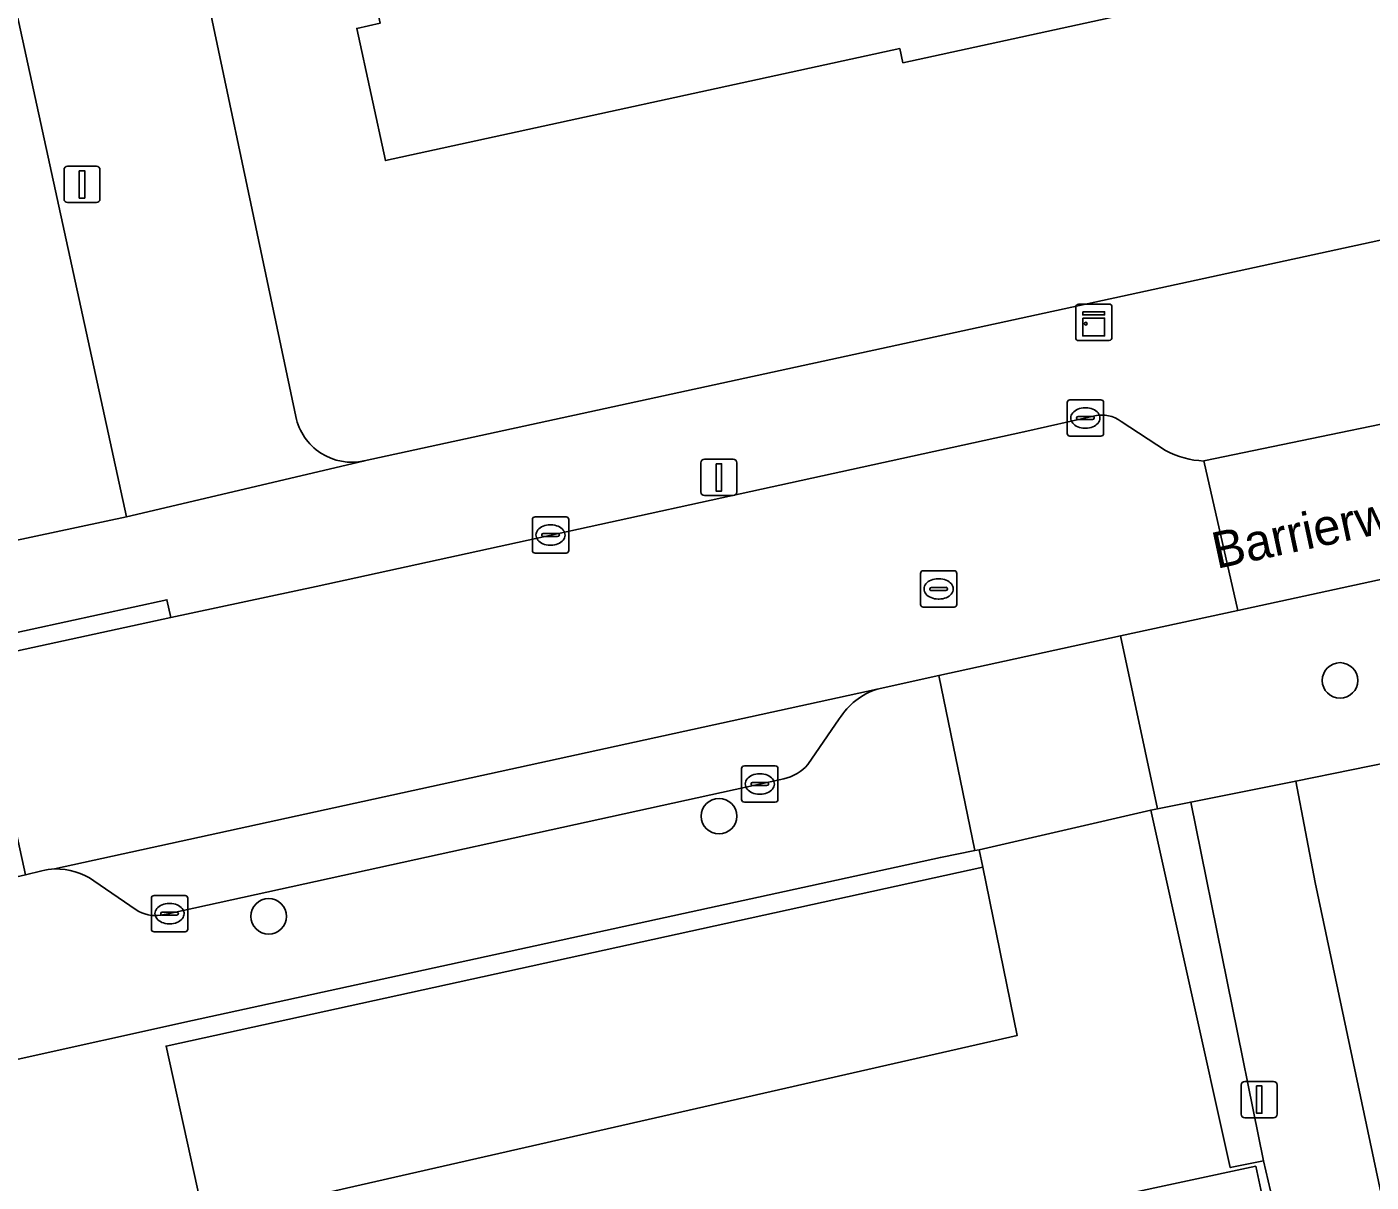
# Model space of a CAD drawing. Extents: x 160030 to 160839, y 385325 to 386450.
# Drawn here: x 160597.28 to 160634.28, y 385864.05 to 385895.84 of the extents above; entities that cross this region are included whole.
import ezdxf

# ---------------------------------------------------------------- set-up
doc = ezdxf.new("R2010")
doc.units = 0
for name, color, linetype in [('IMGEO_Boom', 7, 'Continuous'), ('IMGEO_Erf', 7, 'Continuous'), ('IMGEO_Groenvoorziening', 7, 'Continuous'), ('IMGEO_Kast', 7, 'Continuous'), ('IMGEO_Kolk', 7, 'Continuous'), ('IMGEO_Lage_trafo', 7, 'Continuous'), ('IMGEO_Lichtmast', 7, 'Continuous'), ('IMGEO_Openbare_ruimte_label', 7, 'Continuous'), ('IMGEO_Pand', 7, 'Continuous'), ('IMGEO_Parkeervlak_open', 7, 'Continuous'), ('IMGEO_Rijbaan_lokaal_gesloten', 7, 'Continuous'), ('IMGEO_Rijbaan_lokaal_open', 7, 'Continuous'), ('IMGEO_Rioolput', 7, 'Continuous'), ('IMGEO_Voetpad_open', 7, 'Continuous')]:
    doc.layers.add(name, color=color, linetype=linetype)

msp = doc.modelspace()

# ---------------------------------------------------------------- linework, layer by layer
at = {"layer": 'IMGEO_Boom'}
for centre in [(160633.428, 385877.857), (160616.332, 385874.122), (160603.934, 385871.363)]:
    msp.add_circle(centre, 0.489, dxfattribs=at)
at = {"layer": 'IMGEO_Erf'}
for points in [[(160645.067, 385900.516), (160632.465, 385897.773), (160632.57, 385897.292), (160621.394, 385894.859), (160621.309, 385895.25), (160607.149, 385892.166), (160606.358, 385895.802), (160607.003, 385895.943), (160606.39, 385898.757), (160605.745, 385898.616), (160604.974, 385902.153), (160606.537, 385902.493), (160602.454, 385921.248), (160606.45, 385922.118), (160605.977, 385924.289), (160608.777, 385924.898), (160609.237, 385922.787), (160621.287, 385925.41), (160619.48, 385933.713), (160623.912, 385934.678), (160624.097, 385933.83), (160629.097, 385934.918), (160628.915, 385935.758), (160637.011, 385937.521)], [(160628.215, 385874.288), (160623.497, 385873.197), (160623.596, 385872.713), (160624.542, 385868.088), (160602.172, 385862.995), (160603.513, 385857.519), (160608.647, 385846.422), (160609.324, 385846.751), (160608.058, 385849.424), (160611.79, 385851.19), (160610.175, 385854.715), (160609.084, 385859.582), (160627.22, 385863.649), (160631.107, 385864.484), (160632.155, 385859.608), (160632.478, 385859.677), (160631.321, 385864.631), (160630.407, 385864.448)]]:
    msp.add_lwpolyline(points, close=True, dxfattribs=at)
for points in [[(160593.759, 385925.643), (160599.138, 385900.425), (160601.353, 385900.892), (160604.681, 385885.117)], [(160606.562, 385883.898), (160649.577, 385893.241)]]:
    msp.add_lwpolyline(points, dxfattribs=at)
msp.add_arc((160606.229, 385885.444), 1.582, 191.9369, 282.1718, dxfattribs=at)
at = {"layer": 'IMGEO_Groenvoorziening'}
for points in [[(160635.279, 385875.704), (160632.21, 385875.088), (160632.742, 385872.299), (160634.649, 385863.282), (160637.791, 385864.032)], [(160629.316, 385874.508), (160628.403, 385874.325), (160628.215, 385874.288), (160630.407, 385864.448), (160631.321, 385864.631)]]:
    msp.add_lwpolyline(points, close=True, dxfattribs=at)
for points in [[(160623.596, 385872.713), (160623.497, 385873.197), (160623.373, 385873.173), (160622.425, 385872.986), (160601.837, 385868.495), (160596.874, 385867.399)], [(160594.948, 385863.158), (160602.01, 385847.996), (160603.06, 385845.68), (160603.81, 385844.072), (160604.368, 385844.343), (160598.66, 385856.495), (160597.445, 385861.94), (160602.172, 385862.995), (160601.112, 385867.793), (160623.596, 385872.713)]]:
    msp.add_lwpolyline(points, dxfattribs=at)
at = {"layer": 'IMGEO_Kast'}
for p, q in [((160626.225, 385888.213), (160627.066, 385888.213)), ((160627.066, 385888.213), (160626.225, 385888.213)), ((160626.15, 385887.288), (160626.15, 385888.129)), ((160626.15, 385888.129), (160626.15, 385887.288)), ((160627.15, 385888.138), (160627.15, 385887.297)), ((160627.15, 385887.297), (160627.15, 385888.138)), ((160627.075, 385887.213), (160626.234, 385887.213)), ((160626.234, 385887.213), (160627.075, 385887.213))]:
    msp.add_line(p, q, dxfattribs=at)
for points in [[(160626.345, 385888.003), (160626.945, 385888.003), (160626.945, 385887.918), (160626.345, 385887.918), (160626.345, 385888.003)], [(160626.345, 385887.828), (160626.945, 385887.828), (160626.945, 385887.339), (160626.345, 385887.339), (160626.345, 385887.828)]]:
    msp.add_lwpolyline(points, dxfattribs=at)
msp.add_circle((160626.429, 385887.677), 0.0377, dxfattribs=at)
for centre, start, end in [((160626.228, 385888.135), 92.4484, 184.2845), ((160626.228, 385888.135), 92.4484, 184.2845), ((160627.072, 385888.135), 2.4484, 94.2845), ((160627.072, 385888.135), 2.4484, 94.2845), ((160626.228, 385887.291), 182.4484, 274.2845), ((160626.228, 385887.291), 182.4484, 274.2845), ((160627.072, 385887.291), 272.4484, 4.2845), ((160627.072, 385887.291), 272.4484, 4.2845)]:
    msp.add_arc(centre, 0.0779, start, end, dxfattribs=at)
at = {"layer": 'IMGEO_Kolk'}
for p, q in [((160625.917, 385884.654), (160625.917, 385885.506)), ((160625.992, 385885.58), (160626.844, 385885.58)), ((160626.405, 385885.36), (160626.43, 385885.36)), ((160626.918, 385885.506), (160626.918, 385884.654)), ((160626.176, 385885.074), (160626.176, 385885.086)), ((160626.614, 385885.037), (160626.216, 385885.037)), ((160626.219, 385885.123), (160626.617, 385885.123)), ((160626.66, 385885.086), (160626.66, 385885.074)), ((160626.844, 385884.58), (160625.992, 385884.58)), ((160626.428, 385884.8), (160626.403, 385884.8)), ((160611.193, 385881.433), (160611.193, 385882.285)), ((160611.268, 385882.359), (160612.12, 385882.359)), ((160612.194, 385882.285), (160612.194, 385881.433)), ((160611.681, 385882.139), (160611.706, 385882.139)), ((160611.452, 385881.853), (160611.452, 385881.865)), ((160611.89, 385881.816), (160611.492, 385881.816)), ((160611.495, 385881.902), (160611.893, 385881.902)), ((160611.704, 385881.579), (160611.679, 385881.579)), ((160611.936, 385881.865), (160611.936, 385881.853)), ((160612.12, 385881.359), (160611.268, 385881.359)), ((160616.954, 385874.58), (160616.954, 385875.432)), ((160617.029, 385875.506), (160617.881, 385875.506)), ((160617.442, 385875.286), (160617.467, 385875.286)), ((160617.955, 385875.432), (160617.955, 385874.58)), ((160617.213, 385875), (160617.213, 385875.012)), ((160617.651, 385874.963), (160617.253, 385874.963)), ((160617.256, 385875.049), (160617.654, 385875.049)), ((160617.697, 385875.012), (160617.697, 385875)), ((160617.881, 385874.506), (160617.029, 385874.506)), ((160617.465, 385874.726), (160617.44, 385874.726)), ((160600.78, 385871.938), (160601.632, 385871.938)), ((160600.705, 385871.012), (160600.705, 385871.864)), ((160601.193, 385871.718), (160601.218, 385871.718)), ((160601.706, 385871.864), (160601.706, 385871.012)), ((160600.964, 385871.432), (160600.964, 385871.444)), ((160601.402, 385871.395), (160601.004, 385871.395)), ((160601.007, 385871.481), (160601.405, 385871.481)), ((160601.448, 385871.444), (160601.448, 385871.432)), ((160601.632, 385870.938), (160600.78, 385870.938)), ((160601.216, 385871.158), (160601.191, 385871.158))]:
    msp.add_line(p, q, dxfattribs=at)
for points in [[(160625.917, 385884.654), (160625.917, 385885.506)], [(160625.992, 385885.58), (160626.844, 385885.58)], [(160626.918, 385885.506), (160626.918, 385884.654)], [(160626.844, 385884.58), (160625.992, 385884.58)], [(160611.193, 385881.433), (160611.193, 385882.285)], [(160611.268, 385882.359), (160612.12, 385882.359)], [(160612.194, 385882.285), (160612.194, 385881.433)], [(160612.12, 385881.359), (160611.268, 385881.359)], [(160616.954, 385874.58), (160616.954, 385875.432)], [(160617.029, 385875.506), (160617.881, 385875.506)], [(160617.955, 385875.432), (160617.955, 385874.58)], [(160617.881, 385874.506), (160617.029, 385874.506)], [(160600.78, 385871.938), (160601.632, 385871.938)], [(160600.705, 385871.012), (160600.705, 385871.864)], [(160601.706, 385871.864), (160601.706, 385871.012)], [(160601.632, 385870.938), (160600.78, 385870.938)]]:
    msp.add_lwpolyline(points, dxfattribs=at)
for centre, radius, start, end in [((160625.994, 385885.504), 0.0765, 91.552, 178.448), ((160625.994, 385885.504), 0.0765, 91.552, 178.448), ((160626.842, 385885.504), 0.0765, 1.552, 88.448), ((160626.842, 385885.504), 0.0765, 1.552, 88.448), ((160626.216, 385885.083), 0.0403, 85.8775, 175.7526), ((160626.213, 385885.073), 0.0366, 178.938, 274.7102), ((160626.617, 385885.08), 0.043, 264.8664, 352.4533), ((160626.621, 385885.085), 0.0386, 1.7309, 96.639), ((160625.994, 385884.656), 0.0765, 181.552, 268.448), ((160625.994, 385884.656), 0.0765, 181.552, 268.448), ((160626.842, 385884.656), 0.0765, 271.552, 358.448), ((160626.842, 385884.656), 0.0765, 271.552, 358.448), ((160611.27, 385882.283), 0.0765, 91.552, 178.448), ((160611.27, 385882.283), 0.0765, 91.552, 178.448), ((160612.118, 385882.283), 0.0765, 1.552, 88.448), ((160612.118, 385882.283), 0.0765, 1.552, 88.448), ((160611.492, 385881.862), 0.0403, 85.8775, 175.7526), ((160611.489, 385881.852), 0.0366, 178.938, 274.7102), ((160611.893, 385881.859), 0.043, 264.8664, 352.4533), ((160611.897, 385881.864), 0.0386, 1.7309, 96.639), ((160611.27, 385881.435), 0.0765, 181.552, 268.448), ((160611.27, 385881.435), 0.0765, 181.552, 268.448), ((160612.118, 385881.435), 0.0765, 271.552, 358.448), ((160612.118, 385881.435), 0.0765, 271.552, 358.448), ((160617.031, 385875.43), 0.0765, 91.552, 178.448), ((160617.031, 385875.43), 0.0765, 91.552, 178.448), ((160617.879, 385875.43), 0.0765, 1.552, 88.448), ((160617.879, 385875.43), 0.0765, 1.552, 88.448), ((160617.253, 385875.009), 0.0403, 85.8775, 175.7526), ((160617.25, 385874.999), 0.0366, 178.938, 274.7102), ((160617.654, 385875.006), 0.043, 264.8664, 352.4533), ((160617.658, 385875.011), 0.0386, 1.7309, 96.639), ((160617.031, 385874.582), 0.0765, 181.552, 268.448), ((160617.031, 385874.582), 0.0765, 181.552, 268.448), ((160617.879, 385874.582), 0.0765, 271.552, 358.448), ((160617.879, 385874.582), 0.0765, 271.552, 358.448), ((160600.782, 385871.862), 0.0765, 91.552, 178.448), ((160600.782, 385871.862), 0.0765, 91.552, 178.448), ((160601.63, 385871.862), 0.0765, 1.552, 88.448), ((160601.63, 385871.862), 0.0765, 1.552, 88.448), ((160601.004, 385871.441), 0.0403, 85.8775, 175.7526), ((160601.001, 385871.431), 0.0366, 178.938, 274.7102), ((160601.405, 385871.438), 0.043, 264.8664, 352.4533), ((160601.409, 385871.443), 0.0386, 1.7309, 96.639), ((160600.782, 385871.014), 0.0765, 181.552, 268.448), ((160600.782, 385871.014), 0.0765, 181.552, 268.448), ((160601.63, 385871.014), 0.0765, 271.552, 358.448), ((160601.63, 385871.014), 0.0765, 271.552, 358.448)]:
    msp.add_arc(centre, radius, start, end, dxfattribs=at)
for centre, major_axis, ratio, start_param, end_param in [((160626.404, 385885.08), (-0.387, 0.002), 0.722429, 4.712389, 7.853982), ((160626.429, 385885.08), (-0.39, 0.002), 0.717154, 1.570796, 4.712389), ((160611.68, 385881.859), (-0.387, 0.002), 0.722429, 4.712389, 7.853982), ((160611.705, 385881.859), (-0.39, 0.002), 0.717154, 1.570796, 4.712389), ((160617.441, 385875.006), (-0.387, 0.002), 0.722429, 4.712389, 7.853982), ((160617.466, 385875.006), (-0.39, 0.002), 0.717154, 1.570796, 4.712389), ((160601.192, 385871.438), (-0.387, 0.002), 0.722429, 4.712389, 7.853982), ((160601.217, 385871.438), (-0.39, 0.002), 0.717154, 1.570796, 4.712389)]:
    msp.add_ellipse(centre, major_axis=major_axis, ratio=ratio, start_param=start_param, end_param=end_param, dxfattribs=at)
at = {"layer": 'IMGEO_Lage_trafo'}
msp.add_lwpolyline([(160632.155, 385859.608), (160631.107, 385864.484), (160627.22, 385863.649), (160628.269, 385858.772)], close=True, dxfattribs=at)
at = {"layer": 'IMGEO_Lichtmast'}
for p, q in [((160598.301, 385891.109), (160598.301, 385891.909)), ((160598.301, 385891.909), (160598.301, 385891.109)), ((160598.401, 385892.009), (160599.191, 385892.009)), ((160599.191, 385892.009), (160598.401, 385892.009)), ((160599.291, 385891.909), (160599.291, 385891.109)), ((160599.291, 385891.109), (160599.291, 385891.909)), ((160599.191, 385891.009), (160598.401, 385891.009)), ((160598.401, 385891.009), (160599.191, 385891.009)), ((160615.832, 385883.045), (160615.832, 385883.845)), ((160615.832, 385883.845), (160615.832, 385883.045)), ((160615.932, 385883.945), (160616.722, 385883.945)), ((160616.722, 385883.945), (160615.932, 385883.945)), ((160616.822, 385883.845), (160616.822, 385883.045)), ((160616.822, 385883.045), (160616.822, 385883.845)), ((160616.722, 385882.945), (160615.932, 385882.945)), ((160615.932, 385882.945), (160616.722, 385882.945)), ((160630.808, 385866.82), (160631.598, 385866.82)), ((160631.598, 385866.82), (160630.808, 385866.82)), ((160630.708, 385865.92), (160630.708, 385866.72)), ((160630.708, 385866.72), (160630.708, 385865.92)), ((160631.698, 385866.72), (160631.698, 385865.92)), ((160631.698, 385865.92), (160631.698, 385866.72)), ((160631.598, 385865.82), (160630.808, 385865.82)), ((160630.808, 385865.82), (160631.598, 385865.82))]:
    msp.add_line(p, q, dxfattribs=at)
for points in [[(160598.721, 385891.884), (160598.871, 385891.884), (160598.871, 385891.134), (160598.721, 385891.134), (160598.721, 385891.884)], [(160616.252, 385883.82), (160616.402, 385883.82), (160616.402, 385883.07), (160616.252, 385883.07), (160616.252, 385883.82)], [(160631.128, 385866.695), (160631.278, 385866.695), (160631.278, 385865.945), (160631.128, 385865.945), (160631.128, 385866.695)]]:
    msp.add_lwpolyline(points, dxfattribs=at)
for centre, start, end in [((160598.401, 385891.909), 90, 180), ((160598.401, 385891.909), 90, 180), ((160599.191, 385891.909), 0, 90), ((160599.191, 385891.909), 360, 90), ((160598.401, 385891.109), 180, 270), ((160598.401, 385891.109), 180, 270), ((160599.191, 385891.109), 270, 0), ((160599.191, 385891.109), 270, 0), ((160615.932, 385883.845), 90, 180), ((160615.932, 385883.845), 90, 180), ((160616.722, 385883.845), 0, 90), ((160616.722, 385883.845), 360, 90), ((160615.932, 385883.045), 180, 270), ((160615.932, 385883.045), 180, 270), ((160616.722, 385883.045), 270, 0), ((160616.722, 385883.045), 270, 0), ((160630.808, 385866.72), 90, 180), ((160630.808, 385866.72), 90, 180), ((160631.598, 385866.72), 0, 90), ((160631.598, 385866.72), 360, 90), ((160630.808, 385865.92), 180, 270), ((160630.808, 385865.92), 180, 270), ((160631.598, 385865.92), 270, 0), ((160631.598, 385865.92), 270, 0)]:
    msp.add_arc(centre, 0.1, start, end, dxfattribs=at)
at = {"layer": 'IMGEO_Pand'}
msp.add_lwpolyline([(160607.149, 385892.166), (160621.309, 385895.25), (160621.394, 385894.859), (160632.57, 385897.292), (160632.465, 385897.773), (160645.067, 385900.516), (160637.011, 385937.521), (160628.915, 385935.758), (160629.097, 385934.918), (160624.097, 385933.83), (160623.912, 385934.678), (160619.48, 385933.713), (160621.287, 385925.41), (160609.237, 385922.787), (160608.777, 385924.898), (160605.977, 385924.289), (160606.45, 385922.118), (160602.454, 385921.248), (160606.537, 385902.493), (160604.974, 385902.153), (160605.745, 385898.616), (160606.39, 385898.757), (160607.003, 385895.943), (160606.358, 385895.802)], close=True, dxfattribs=at)
at = {"layer": 'IMGEO_Parkeervlak_open'}
for points in [[(160620.687, 385877.62), (160598.043, 385872.667)], [(160618.777, 385875.547), (160619.643, 385876.801)], [(160600.967, 385871.393), (160601.206, 385871.438), (160618.114, 385875.15)], [(160599.122, 385872.34), (160600.287, 385871.545)]]:
    msp.add_lwpolyline(points, dxfattribs=at)
msp.add_lwpolyline([(160623.596, 385872.713), (160601.112, 385867.793), (160602.172, 385862.995), (160624.542, 385868.088)], close=True, dxfattribs=at)
for centre, radius, start, end in [((160621.296, 385875.769), 1.948, 108.2064, 148.0207), ((160617.883, 385876.288), 1.161, 281.4691, 320.3567), ((160598.098, 385870.904), 1.764, 54.4997, 91.7805), ((160600.826, 385872.361), 0.978, 236.5373, 278.2624)]:
    msp.add_arc(centre, radius, start, end, dxfattribs=at)
at = {"layer": 'IMGEO_Rijbaan_lokaal_gesloten'}
for points in [[(160626.673, 385885.138), (160624.727, 385884.695), (160605.238, 385880.442), (160601.238, 385879.589), (160596.596, 385878.581), (160595.933, 385878.44), (160597.238, 385872.505), (160597.686, 385872.619)], [(160628.625, 385884.186), (160627.398, 385884.986)], [(160598.043, 385872.667), (160620.687, 385877.62), (160622.384, 385877.99), (160627.388, 385879.082), (160630.61, 385879.785), (160629.681, 385883.897)]]:
    msp.add_lwpolyline(points, dxfattribs=at)
for centre, radius, start, end in [((160626.874, 385884.29), 0.871, 52.9968, 103.3215), ((160629.787, 385886.357), 2.463, 241.8509, 267.5379), ((160598.101, 385870.885), 1.783, 91.8603, 103.4551)]:
    msp.add_arc(centre, radius, start, end, dxfattribs=at)
at = {"layer": 'IMGEO_Rijbaan_lokaal_open'}
msp.add_lwpolyline([(160586.529, 385924.694), (160592.533, 385898.267), (160596.143, 385881.532), (160600.02, 385882.358), (160593.883, 385910.505)], dxfattribs=at)
msp.add_lwpolyline([(160630.61, 385879.785), (160638.936, 385881.592), (160638.02, 385885.63), (160629.681, 385883.897)], close=True, dxfattribs=at)
at = {"layer": 'IMGEO_Rioolput'}
for p, q in [((160621.877, 385879.95), (160621.877, 385880.802)), ((160621.952, 385880.876), (160622.804, 385880.876)), ((160622.878, 385880.802), (160622.878, 385879.95)), ((160622.365, 385880.656), (160622.39, 385880.656)), ((160622.136, 385880.37), (160622.136, 385880.382)), ((160622.574, 385880.333), (160622.176, 385880.333)), ((160622.179, 385880.419), (160622.577, 385880.419)), ((160622.388, 385880.096), (160622.363, 385880.096)), ((160622.62, 385880.382), (160622.62, 385880.37)), ((160622.804, 385879.876), (160621.952, 385879.876))]:
    msp.add_line(p, q, dxfattribs=at)
for points in [[(160621.877, 385879.95), (160621.877, 385880.802)], [(160621.952, 385880.876), (160622.804, 385880.876)], [(160622.878, 385880.802), (160622.878, 385879.95)], [(160622.804, 385879.876), (160621.952, 385879.876)]]:
    msp.add_lwpolyline(points, dxfattribs=at)
for centre, radius, start, end in [((160621.954, 385880.8), 0.0765, 91.552, 178.448), ((160621.954, 385880.8), 0.0765, 91.552, 178.448), ((160622.802, 385880.8), 0.0765, 1.552, 88.448), ((160622.802, 385880.8), 0.0765, 1.552, 88.448), ((160622.176, 385880.379), 0.0403, 85.8775, 175.7526), ((160622.173, 385880.369), 0.0366, 178.938, 274.7102), ((160622.577, 385880.376), 0.043, 264.8664, 352.4533), ((160622.581, 385880.381), 0.0386, 1.7309, 96.639), ((160621.954, 385879.952), 0.0765, 181.552, 268.448), ((160621.954, 385879.952), 0.0765, 181.552, 268.448), ((160622.802, 385879.952), 0.0765, 271.552, 358.448), ((160622.802, 385879.952), 0.0765, 271.552, 358.448)]:
    msp.add_arc(centre, radius, start, end, dxfattribs=at)
for centre, major_axis, ratio, start_param, end_param in [((160622.364, 385880.376), (-0.387, 0.002), 0.722429, 4.712389, 7.853982), ((160622.389, 385880.376), (-0.39, 0.002), 0.717154, 1.570796, 4.712389)]:
    msp.add_ellipse(centre, major_axis=major_axis, ratio=ratio, start_param=start_param, end_param=end_param, dxfattribs=at)
at = {"layer": 'IMGEO_Voetpad_open'}
for points in [[(160593.873, 385926.881), (160590.532, 385926.278), (160593.883, 385910.505), (160600.02, 385882.358), (160606.54, 385883.89), (160606.562, 385883.898)], [(160604.681, 385885.117), (160601.353, 385900.892), (160599.138, 385900.425), (160593.759, 385925.643)], [(160654.604, 385894.071), (160649.6, 385893.239), (160649.577, 385893.241), (160606.562, 385883.898), (160606.54, 385883.89), (160600.02, 385882.358), (160596.143, 385881.532), (160595.609, 385881.402), (160595.944, 385879.881), (160591.935, 385878.967), (160591.536, 385880.739), (160588.842, 385880.126), (160589.504, 385877.06), (160595.933, 385878.44), (160596.596, 385878.581), (160596.49, 385879.069), (160601.132, 385880.077), (160601.238, 385879.589), (160605.238, 385880.442), (160624.727, 385884.695)], [(160629.681, 385883.897), (160638.02, 385885.63)], [(160624.727, 385884.695), (160626.673, 385885.138)], [(160627.398, 385884.986), (160628.625, 385884.186)], [(160622.425, 385872.986), (160623.373, 385873.173), (160622.384, 385877.99), (160620.687, 385877.62)], [(160619.643, 385876.801), (160618.777, 385875.547)], [(160618.114, 385875.15), (160601.206, 385871.438), (160600.967, 385871.393)], [(160637.092, 385851.736), (160634.649, 385863.282), (160632.742, 385872.299), (160632.21, 385875.088), (160629.316, 385874.508), (160631.321, 385864.631), (160632.478, 385859.677), (160632.488, 385859.634), (160632.632, 385858.869), (160636.213, 385842.456), (160640.43, 385823.13), (160637.627, 385822.518), (160637.74, 385822.046), (160638.904, 385817.087), (160639.552, 385814.326), (160640.679, 385814.552), (160646.6, 385815.891), (160647.254, 385819.037)], [(160597.686, 385872.619), (160597.238, 385872.505), (160593.383, 385871.626), (160596.874, 385867.399), (160601.837, 385868.495), (160622.425, 385872.986)], [(160600.287, 385871.545), (160599.122, 385872.34)]]:
    msp.add_lwpolyline(points, dxfattribs=at)
for points in [[(160640.008, 385881.844), (160638.936, 385881.592), (160630.61, 385879.785), (160627.388, 385879.082), (160628.403, 385874.325), (160629.316, 385874.508), (160632.21, 385875.088), (160635.279, 385875.704), (160640.147, 385876.77), (160641.076, 385876.974)], [(160596.596, 385878.581), (160601.238, 385879.589), (160601.132, 385880.077), (160596.49, 385879.069)], [(160628.403, 385874.325), (160627.388, 385879.082), (160622.384, 385877.99), (160623.373, 385873.173), (160623.497, 385873.197), (160628.215, 385874.288)]]:
    msp.add_lwpolyline(points, close=True, dxfattribs=at)
for centre, radius, start, end in [((160606.229, 385885.444), 1.582, 191.9369, 282.1718), ((160626.874, 385884.29), 0.871, 52.9968, 103.3215), ((160629.787, 385886.357), 2.463, 241.8509, 267.5379), ((160621.296, 385875.769), 1.948, 108.2064, 148.0207), ((160617.883, 385876.288), 1.161, 281.4691, 320.3567), ((160598.101, 385870.885), 1.783, 91.8603, 103.4551), ((160598.098, 385870.904), 1.764, 54.4997, 91.7805), ((160600.826, 385872.361), 0.978, 236.5373, 278.2624)]:
    msp.add_arc(centre, radius, start, end, dxfattribs=at)

# ---------------------------------------------------------------- texts
at = {"layer": 'IMGEO_Openbare_ruimte_label'}
msp.add_text('Barrierweg', height=1, rotation=12.1188, dxfattribs=at).set_placement((160630.03, 385880.925))

doc.saveas('drawing.dxf')
